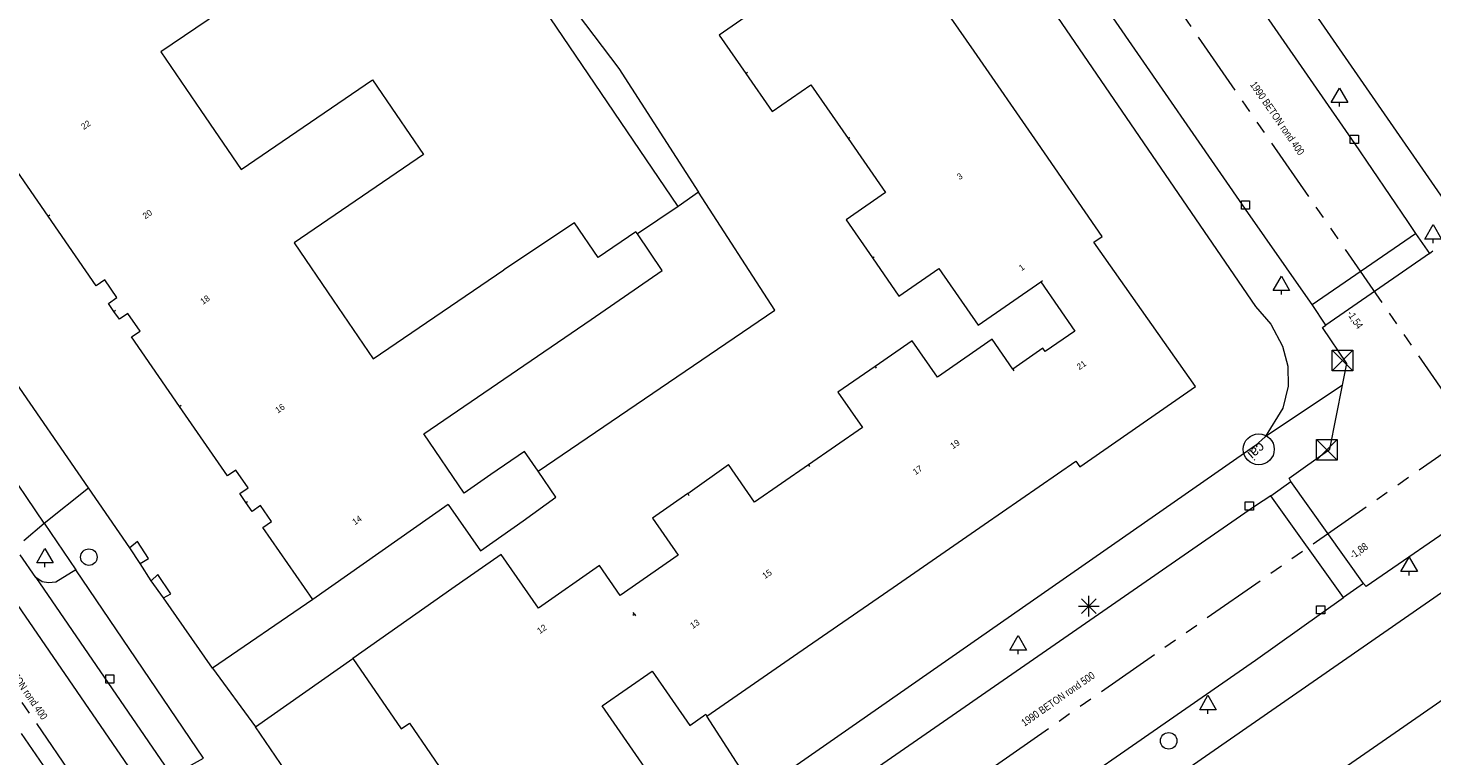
# Model space of a CAD drawing. Header units: millimetres. Extents: x 812 to 183790, y 13 to 580968.
# Tile 263 of 656: x 182941 to 183009, y 580412 to 580448. Entities that reach past the tile are written whole.
import ezdxf

# ---------------------------------------------------------------- set-up
doc = ezdxf.new("R2010")
doc.units = ezdxf.units.MM
doc.header["$LTSCALE"] = 5
for name, pattern in [('DGN1', [336.0003, 0, -336.0003]), ('DGN3', [672.0006, 448.0004, -224.0002]), ('PHANTOM2', [1.25, 0.625, -0.125, 0.125, -0.125, 0.125, -0.125])]:
    doc.linetypes.add(name, pattern=pattern)
for name, color, linetype, lineweight in [('000 BOB begin', 252, 'Continuous', 13), ('000 BOB eind', 252, 'Continuous', 13), ('000 Specificaties_S', 252, 'Continuous', 13), ('046 GEMENGD STELSEL', 252, 'PHANTOM2', 0), ('afsluitpaal', 252, 'Continuous', 9), ('beheer openbare ruimte wegbeheer', 252, 'Continuous', 9), ('boom', 252, 'Continuous', 9), ('brandkraan -put', 252, 'Continuous', 9), ('cai-kast', 252, 'Continuous', 9), ('Hek overige scheiding', 252, 'Continuous', 9), ('hoofdgebouw', 252, 'Continuous', 9), ('huisnummerreeks BGT', 252, 'Continuous', 9), ('kant verharding', 252, 'Continuous', 9), ('kolk', 252, 'Continuous', 9), ('lichtmast', 252, 'Continuous', 9), ('sluitlijn', 252, 'DGN3', 9)]:
    doc.layers.add(name, color=color, linetype=linetype, lineweight=lineweight)
doc.layers.add('dakrand', color=1, linetype='Continuous', lineweight=0, true_color=0xff0000)
doc.layers.add('scheidingsmuur', color=1, linetype='DGN1', lineweight=13, true_color=0xff0000)
doc.styles.add('Arial Narrow', font='Arial Narrow.shx')
doc.styles.add('Styledgn000', font='dgn000.shx')

# ---------------------------------------------------------------- blocks, each defined once
blk = doc.blocks.new('BOOM971')
at = {"layer": 'boom', "color": 251, "linetype": 'Continuous', "lineweight": 0, "true_color": 0x696969}
blk.add_line((0, -0.433), (0, -0.233), dxfattribs=at)
at = {"layer": 'boom', "color": 251, "linetype": 'Continuous', "lineweight": 0, "true_color": 0x696969, "flags": 128}
blk.add_lwpolyline([(-0.4, -0.233), (0, 0.467), (0.4, -0.233), (-0.4, -0.233)], dxfattribs=at)
blk = doc.blocks.new('BOOM1067')
at = {"layer": 'boom', "color": 251, "linetype": 'Continuous', "lineweight": 0, "true_color": 0x696969}
blk.add_line((0, -0.433), (0, -0.233), dxfattribs=at)
at = {"layer": 'boom', "color": 251, "linetype": 'Continuous', "lineweight": 0, "true_color": 0x696969, "flags": 128}
blk.add_lwpolyline([(-0.4, -0.233), (0, 0.467), (0.4, -0.233), (-0.4, -0.233)], dxfattribs=at)
blk = doc.blocks.new('HINDER441')
at = {"layer": 'afsluitpaal', "color": 251, "linetype": 'Continuous', "lineweight": 0, "true_color": 0x696969}
for p, q in [((-0.5, 0.5), (0.5, -0.5)), ((0.5, 0.5), (-0.5, -0.5))]:
    blk.add_line(p, q, dxfattribs=at)
at = {"layer": 'afsluitpaal', "color": 251, "linetype": 'Continuous', "lineweight": 0, "true_color": 0x696969, "flags": 128}
blk.add_lwpolyline([(-0.5, 0.5), (0.5, 0.5), (0.5, -0.5), (-0.5, -0.5), (-0.5, 0.5)], dxfattribs=at)
blk = doc.blocks.new('SKOLK2033')
at = {"layer": 'kolk', "color": 251, "linetype": 'Continuous', "lineweight": 0, "true_color": 0x696969, "flags": 128}
blk.add_lwpolyline([(-0.2, 0.4), (0.2, 0.4), (0.2, 0), (-0.2, 0), (-0.2, 0.4)], dxfattribs=at)
blk = doc.blocks.new('SKOLK2105')
at = {"layer": 'kolk', "color": 251, "linetype": 'Continuous', "lineweight": 0, "true_color": 0x696969, "flags": 128}
blk.add_lwpolyline([(-0.2, 0.4), (0.2, 0.4), (0.2, 0), (-0.2, 0), (-0.2, 0.4)], dxfattribs=at)
blk = doc.blocks.new('BOOM1704')
at = {"layer": 'boom', "color": 251, "linetype": 'Continuous', "lineweight": 0, "true_color": 0x696969}
blk.add_line((0, -0.433), (0, -0.233), dxfattribs=at)
at = {"layer": 'boom', "color": 251, "linetype": 'Continuous', "lineweight": 0, "true_color": 0x696969, "flags": 128}
blk.add_lwpolyline([(-0.4, -0.233), (0, 0.467), (0.4, -0.233), (-0.4, -0.233)], dxfattribs=at)
blk = doc.blocks.new('BOOM2111')
at = {"layer": 'boom', "color": 251, "linetype": 'Continuous', "lineweight": 0, "true_color": 0x696969}
blk.add_line((0, -0.433), (0, -0.233), dxfattribs=at)
at = {"layer": 'boom', "color": 251, "linetype": 'Continuous', "lineweight": 0, "true_color": 0x696969, "flags": 128}
blk.add_lwpolyline([(-0.4, -0.233), (0, 0.467), (0.4, -0.233), (-0.4, -0.233)], dxfattribs=at)
blk = doc.blocks.new('BOOM2172')
at = {"layer": 'boom', "color": 251, "linetype": 'Continuous', "lineweight": 0, "true_color": 0x696969}
blk.add_line((0, -0.433), (0, -0.233), dxfattribs=at)
at = {"layer": 'boom', "color": 251, "linetype": 'Continuous', "lineweight": 0, "true_color": 0x696969, "flags": 128}
blk.add_lwpolyline([(-0.4, -0.233), (0, 0.467), (0.4, -0.233), (-0.4, -0.233)], dxfattribs=at)
blk = doc.blocks.new('BRANDK199')
at = {"layer": 'brandkraan -put', "color": 251, "linetype": 'Continuous', "lineweight": 0, "true_color": 0x696969}
blk.add_circle((0, 0), 0.4, dxfattribs=at)
blk = doc.blocks.new('HINDER602')
at = {"layer": 'afsluitpaal', "color": 251, "linetype": 'Continuous', "lineweight": 0, "true_color": 0x696969}
for p, q in [((-0.5, 0.5), (0.5, -0.5)), ((0.5, 0.5), (-0.5, -0.5))]:
    blk.add_line(p, q, dxfattribs=at)
at = {"layer": 'afsluitpaal', "color": 251, "linetype": 'Continuous', "lineweight": 0, "true_color": 0x696969, "flags": 128}
blk.add_lwpolyline([(-0.5, 0.5), (0.5, 0.5), (0.5, -0.5), (-0.5, -0.5), (-0.5, 0.5)], dxfattribs=at)
blk = doc.blocks.new('CAITR211')
at = {"layer": 'cai-kast', "color": 251, "linetype": 'Continuous', "lineweight": 0, "true_color": 0x696969}
blk.add_circle((-0.018, -0.015), 0.75, dxfattribs=at)
at = {"layer": 'cai-kast', "color": 251, "linetype": 'Continuous', "lineweight": 0, "true_color": 0x696969, "insert": (-0.121, -0.105), "char_height": 0.5, "attachment_point": 5, "rotation": 221.00829, "line_spacing_factor": 0.8, "style": 'Styledgn000'}
blk.add_mtext('{\\C251;cai}', dxfattribs=at)
blk = doc.blocks.new('SKOLK3152')
at = {"layer": 'kolk', "color": 251, "linetype": 'Continuous', "lineweight": 0, "true_color": 0x696969, "flags": 128}
blk.add_lwpolyline([(-0.2, 0.4), (0.2, 0.4), (0.2, 0), (-0.2, 0), (-0.2, 0.4)], dxfattribs=at)
blk = doc.blocks.new('BRANDK240')
at = {"layer": 'brandkraan -put', "color": 251, "linetype": 'Continuous', "lineweight": 0, "true_color": 0x696969}
blk.add_circle((0, 0), 0.4, dxfattribs=at)
blk = doc.blocks.new('BOOM2747')
at = {"layer": 'boom', "color": 251, "linetype": 'Continuous', "lineweight": 0, "true_color": 0x696969}
blk.add_line((0, -0.433), (0, -0.233), dxfattribs=at)
at = {"layer": 'boom', "color": 251, "linetype": 'Continuous', "lineweight": 0, "true_color": 0x696969, "flags": 128}
blk.add_lwpolyline([(-0.4, -0.233), (0, 0.467), (0.4, -0.233), (-0.4, -0.233)], dxfattribs=at)
blk = doc.blocks.new('BOOM2885')
at = {"layer": 'boom', "color": 251, "linetype": 'Continuous', "lineweight": 0, "true_color": 0x696969}
blk.add_line((0, -0.433), (0, -0.233), dxfattribs=at)
at = {"layer": 'boom', "color": 251, "linetype": 'Continuous', "lineweight": 0, "true_color": 0x696969, "flags": 128}
blk.add_lwpolyline([(-0.4, -0.233), (0, 0.467), (0.4, -0.233), (-0.4, -0.233)], dxfattribs=at)
blk = doc.blocks.new('SKOLK4373')
at = {"layer": 'kolk', "color": 251, "linetype": 'Continuous', "lineweight": 0, "true_color": 0x696969, "flags": 128}
blk.add_lwpolyline([(-0.2, 0.4), (0.2, 0.4), (0.2, 0), (-0.2, 0), (-0.2, 0.4)], dxfattribs=at)
blk = doc.blocks.new('LANTP1943')
at = {"layer": 'lichtmast', "color": 251, "linetype": 'Continuous', "lineweight": 0, "true_color": 0x696969}
for p, q in [((-0.5, 0), (0.5, 0.001)), ((0.354, -0.354), (-0.354, 0.354)), ((-0.354, -0.354), (0.354, 0.354)), ((0, -0.5), (0, 0.5))]:
    blk.add_line(p, q, dxfattribs=at)
blk = doc.blocks.new('SKOLK4631')
at = {"layer": 'kolk', "color": 251, "linetype": 'Continuous', "lineweight": 0, "true_color": 0x696969, "flags": 128}
blk.add_lwpolyline([(-0.2, 0.4), (0.2, 0.4), (0.2, 0), (-0.2, 0), (-0.2, 0.4)], dxfattribs=at)

msp = doc.modelspace()

# ---------------------------------------------------------------- linework, layer by layer
at = {"layer": '046 GEMENGD STELSEL', "flags": 128}
for points in [[(182990.112, 580457.466), (183010.478, 580428.008)], [(182956.471, 580390.637), (182956.393, 580391.584), (182923.123, 580439.87), (182922.392, 580440.215)], [(182956.471, 580390.637), (182955.638, 580391.077), (182922.441, 580439.397), (182922.392, 580440.215)], [(183010.478, 580428.008), (182971.43, 580400.798)]]:
    msp.add_lwpolyline(points, dxfattribs=at)
at = {"layer": 'beheer openbare ruimte wegbeheer', "color": 251, "lineweight": 0, "true_color": 0x696969}
for points in [[(183004.203, 580430.332), (183000.465, 580427.847)], [(182941.336, 580423.659), (182943.479, 580425.378)], [(182945.985, 580421.703), (182945.486, 580422.471)], [(182946.522, 580420.875), (182945.985, 580421.703)], [(182947.116, 580420.05), (182946.522, 580420.875)]]:
    msp.add_lwpolyline(points, dxfattribs=at)
at = {"layer": 'beheer openbare ruimte wegbeheer', "color": 251, "lineweight": 0, "true_color": 0x696969, "flags": 128}
msp.add_lwpolyline([(182963.407, 580385.795), (182957.497, 580394.314), (182938.509, 580421.938)], dxfattribs=at)
at = {"layer": 'dakrand', "color": 251, "lineweight": 0, "true_color": 0x696969, "flags": 128}
for points in [[(182968.167, 580436.515), (182967.013, 580438.193), (182963.599, 580435.927)], [(182970.062, 580437.654), (182969.993, 580437.756), (182968.167, 580436.515)], [(182967.82, 580433.514), (182971.262, 580435.895), (182970.062, 580437.654)]]:
    msp.add_lwpolyline(points, dxfattribs=at)
at = {"layer": 'dakrand', "color": 251, "lineweight": 0, "true_color": 0x696969}
msp.add_lwpolyline([(182972.503, 580425.09), (182974.467, 580426.5)], dxfattribs=at)
at = {"layer": 'Hek overige scheiding', "color": 251, "lineweight": 0, "true_color": 0x696969, "flags": 128}
msp.add_lwpolyline([(182965.256, 580426.17), (182976.717, 580433.97), (182973.017, 580439.684)], dxfattribs=at)
at = {"layer": 'Hek overige scheiding', "color": 251, "lineweight": 0, "true_color": 0x696969}
for points in [[(182972.037, 580438.991), (182970.062, 580437.654)], [(182975.835, 580410.603), (182973.43, 580414.33)]]:
    msp.add_lwpolyline(points, dxfattribs=at)
at = {"layer": 'hoofdgebouw', "color": 251, "lineweight": 0, "true_color": 0x696969, "flags": 128}
for points in [[(182951.998, 580452.584), (182953.26, 580450.732), (182946.993, 580446.462), (182948.929, 580443.622)], [(182974.133, 580451.17), (182973.025, 580450.402), (182973.628, 580449.534), (182974.724, 580450.294), (182975.912, 580448.582), (182974.026, 580447.274), (182975.313, 580445.419)], [(182975.313, 580445.419), (182976.591, 580443.577), (182978.457, 580444.872), (182980.264, 580442.268)], [(182948.929, 580443.622), (182950.869, 580440.775), (182957.237, 580445.115), (182958.379, 580443.439)], [(182958.379, 580443.439), (182959.704, 580441.496), (182953.437, 580437.225), (182955.331, 580434.447)], [(182941.535, 580438.52), (182939.21, 580441.89), (182939.62, 580442.17), (182939.02, 580443.04), (182938.61, 580442.76), (182938.34, 580443.145)], [(182980.264, 580442.268), (182982.07, 580439.664), (182980.167, 580438.344), (182981.447, 580436.499)], [(182992.17, 580437.26), (182992.57, 580437.54), (182989.45, 580442.043)], [(182944.715, 580433.91), (182944.45, 580434.29), (182944.86, 580434.58), (182944.27, 580435.43), (182943.86, 580435.15), (182941.535, 580438.52)], [(182991.29, 580426.66), (182991.48, 580426.39), (182997.09, 580430.28), (182992.17, 580437.26)], [(182981.447, 580436.499), (182982.728, 580434.653), (182984.655, 580435.99), (182986.563, 580433.24), (182989.595, 580435.343)], [(182955.331, 580434.447), (182957.264, 580431.61), (182963.599, 580435.927)], [(182989.595, 580435.343), (182991.249, 580432.958), (182989.812, 580431.962), (182989.697, 580432.128), (182988.242, 580431.119)], [(182947.89, 580429.31), (182945.57, 580432.67), (182945.98, 580432.95), (182945.39, 580433.81), (182944.98, 580433.53), (182944.715, 580433.91)], [(182965.256, 580426.17), (182964.588, 580427.136), (182962.96, 580426.02), (182961.676, 580425.116), (182959.717, 580427.992), (182967.82, 580433.514)], [(182988.242, 580431.119), (182987.241, 580432.562), (182984.596, 580430.727), (182983.373, 580432.49), (182981.574, 580431.242)], [(182981.574, 580431.242), (182979.776, 580429.995), (182980.957, 580428.293), (182978.347, 580426.482)], [(182951.105, 580424.66), (182950.81, 580425.09), (182951.22, 580425.37), (182950.62, 580426.23), (182950.21, 580425.95), (182947.89, 580429.31)], [(182960.9, 580424.57), (182962.47, 580422.33), (182964.53, 580423.78), (182966.12, 580424.921), (182965.256, 580426.17)], [(182978.347, 580426.482), (182975.736, 580424.671), (182974.467, 580426.5)], [(182972.503, 580425.09), (182970.789, 580423.901), (182972.033, 580422.107), (182969.235, 580420.166)], [(182954.34, 580419.97), (182951.93, 580423.46), (182952.34, 580423.74), (182951.81, 580424.52), (182951.4, 580424.23), (182951.105, 580424.66)], [(182969.235, 580420.166), (182968.234, 580421.608), (182965.268, 580419.55), (182963.464, 580422.151), (182961.07, 580420.49)], [(182956.28, 580417.12), (182958.62, 580413.71), (182959.03, 580413.99), (182960.045, 580412.505)], [(183012.42, 580415.5), (183011.51, 580416.81), (183006.964, 580413.658)], [(182960.045, 580412.505), (182961.06, 580411.02), (182960.65, 580410.74), (182963.01, 580407.29), (182963.4, 580407.56), (182963.69, 580407.14), (182965.17, 580408.17), (182964.88, 580408.58), (182966.19, 580409.5), (182966.33, 580409.29), (182966.72, 580409.55), (182966.86, 580409.36), (182970.43, 580411.84), (182968.35, 580414.82), (182970.77, 580416.5)], [(182970.77, 580416.5), (182972.6, 580413.87), (182973.373, 580414.415), (182973.43, 580414.33)]]:
    msp.add_lwpolyline(points, dxfattribs=at)
at = {"layer": 'hoofdgebouw', "color": 251, "lineweight": 0, "true_color": 0x696969}
for points in [[(182986.365, 580446.496), (182983.284, 580450.942)], [(182989.45, 580442.043), (182986.365, 580446.496)], [(182986.853, 580423.597), (182991.29, 580426.66)], [(182960.9, 580424.57), (182954.34, 580419.97)], [(182982.441, 580420.551), (182986.853, 580423.597)], [(182961.07, 580420.49), (182956.28, 580417.12)], [(182977.833, 580417.37), (182982.441, 580420.551)], [(182973.43, 580414.33), (182977.833, 580417.37)], [(183006.964, 580413.658), (183002.561, 580410.606)]]:
    msp.add_lwpolyline(points, dxfattribs=at)
at = {"layer": 'kant verharding', "color": 251, "lineweight": 0, "true_color": 0x696969, "flags": 128}
for points in [[(183038.878, 580454.172), (183015.04, 580437.904), (183013.925, 580437.389), (183012.91, 580437.23), (183011.791, 580437.325), (183010.467, 580437.875), (183009.701, 580438.481), (182978.253, 580483.863)], [(182979.2, 580478.95), (183004.78, 580442.03), (183007.36, 580438.26), (183007.74, 580437.672)], [(182984.6, 580398.18), (182982.144, 580401.692), (183081.417, 580470.506), (183082.531, 580471.073), (183084.105, 580471.337), (183086.039, 580470.891), (183086.855, 580470.388), (183087.607, 580469.596), (183088.39, 580468.771), (183092.54, 580462.765), (183104.9, 580444.877), (183105.267, 580442.896), (183104.508, 580442.434), (183101.021, 580447.547), (183098.681, 580445.93)], [(182977.498, 580467.019), (183000, 580434.146), (183000.737, 580433.289), (183001.302, 580432.225), (183001.562, 580431.261), (183001.568, 580430.295), (183001.321, 580429.225), (183000.465, 580427.847), (183000, 580427.424), (182975.835, 580410.603)], [(183020.71, 580431.144), (183005.36, 580420.592), (183005.23, 580420.744), (183001.71, 580425.68), (183001.62, 580425.84), (183003.6, 580427.24), (183004.203, 580430.332), (183004.41, 580431.392), (183003.24, 580433.136), (183003.4, 580433.24), (183002.74, 580434.24), (183002.43, 580434.68), (182999.51, 580438.86), (182986.7, 580457.38)], [(182964.669, 580451.595), (182969.169, 580445.655), (182973.017, 580439.684), (182972.037, 580438.991), (182962.734, 580452.7)], [(182945.985, 580421.703), (182946.391, 580421.945), (182945.848, 580422.769), (182945.486, 580422.471), (182943.479, 580425.378), (182939.653, 580430.921), (182939.965, 580431.271), (182939.471, 580431.992), (182939.061, 580431.796), (182930.262, 580444.523), (182935.1, 580447.84)], [(183002.74, 580434.24), (183007.74, 580437.672), (183008.42, 580436.712), (183008.58, 580436.832)], [(182940.359, 580422.824), (182941.336, 580423.659), (182934.968, 580433.044)], [(182941.336, 580423.659), (182942.869, 580421.401), (182941.895, 580420.812), (182941.539, 580420.768), (182941.235, 580420.824), (182940.94, 580421.028), (182940.18, 580422.13)], [(182940.94, 580421.028), (182947.932, 580410.826), (182947.859, 580411.241), (182947.966, 580411.544), (182948.329, 580411.893), (182949.052, 580412.297), (182942.869, 580421.401)], [(182954.34, 580419.97), (182949.489, 580416.649), (182947.116, 580420.05), (182947.476, 580420.247), (182946.833, 580421.174), (182946.522, 580420.875)], [(182953.99, 580410.259), (182951.569, 580413.813), (182956.28, 580417.12)]]:
    msp.add_lwpolyline(points, dxfattribs=at)
at = {"layer": 'kant verharding', "color": 251, "lineweight": 0, "true_color": 0x696969}
for points in [[(183008.42, 580436.712), (183003.4, 580433.24)], [(183000.74, 580424.992), (183001.71, 580425.68)], [(183005.23, 580420.744), (183004.26, 580420.064)]]:
    msp.add_lwpolyline(points, dxfattribs=at)
at = {"layer": 'kant verharding', "color": 251, "lineweight": 0, "true_color": 0x696969, "flags": 128}
msp.add_lwpolyline([(182965.59, 580393.328), (182968.63, 580395.432), (182970.48, 580396.66), (182985.71, 580407.13), (183000, 580417.033), (183004.26, 580420.064), (183000.74, 580424.992), (183000, 580424.501), (182999.69, 580424.29), (182981.74, 580411.87), (182966.87, 580401.61), (182964.19, 580399.752), (182962.19, 580398.408)], close=True, dxfattribs=at)
at = {"layer": 'scheidingsmuur', "color": 251, "lineweight": 0, "ltscale": 0.1, "true_color": 0x696969, "flags": 128}
for points in [[(182938.34, 580443.145), (182951.933, 580452.679), (182951.998, 580452.584)], [(182951.105, 580424.66), (182968.237, 580436.413), (182968.167, 580436.515)], [(182969.917, 580419.253), (182971.543, 580417.077), (182970.77, 580416.5)]]:
    msp.add_lwpolyline(points, dxfattribs=at)
at = {"layer": 'scheidingsmuur', "color": 251, "lineweight": 0, "ltscale": 0.1, "true_color": 0x696969}
for points in [[(182975.313, 580445.419), (182983.284, 580450.942)], [(182980.264, 580442.268), (182986.365, 580446.496)], [(182941.535, 580438.52), (182948.929, 580443.622)], [(182944.715, 580433.91), (182958.379, 580443.439)], [(182981.447, 580436.499), (182989.45, 580442.043)], [(182989.595, 580435.343), (182992.17, 580437.26)], [(182947.89, 580429.31), (182955.331, 580434.447)], [(182981.574, 580431.242), (182986.853, 580423.597)], [(182988.242, 580431.119), (182991.29, 580426.66)], [(182978.347, 580426.482), (182982.441, 580420.551)], [(182972.503, 580425.09), (182977.833, 580417.37)], [(182969.917, 580419.253), (182969.235, 580420.166)], [(182969.917, 580419.253), (182960.045, 580412.505)], [(183015.134, 580401.849), (183006.964, 580413.658)]]:
    msp.add_lwpolyline(points, dxfattribs=at)
at = {"layer": 'sluitlijn', "color": 251, "lineweight": 0, "true_color": 0x696969}
msp.add_lwpolyline([(182949.489, 580416.649), (182951.569, 580413.813)], dxfattribs=at)

# ---------------------------------------------------------------- block references
at = {"color": 251, "linetype": 'Continuous', "lineweight": 0, "true_color": 0x696969}
for name, p in [('BOOM2172', (183004.058, 580444.248)), ('SKOLK4373', (183004.78, 580442.03)), ('SKOLK4631', (182999.51, 580438.86)), ('BOOM2747', (183008.593, 580437.643)), ('BOOM1067', (183001.246, 580435.152)), ('HINDER602', (183004.2, 580431.536)), ('CAITR211', (183000.169, 580427.251)), ('HINDER441', (183003.44, 580427.216)), ('SKOLK2033', (182999.69, 580424.29)), ('BOOM1704', (182941.373, 580421.972)), ('BRANDK199', (182943.501, 580422.018)), ('BOOM2111', (183007.431, 580421.555)), ('LANTP1943', (182991.92, 580419.64)), ('SKOLK3152', (183003.143, 580419.269)), ('BOOM971', (182988.497, 580417.754)), ('SKOLK2105', (182944.516, 580415.916)), ('BOOM2885', (182997.692, 580414.871)), ('BRANDK240', (182995.79, 580413.13))]:
    msp.add_blockref(name, p, dxfattribs=at)

# ---------------------------------------------------------------- texts
at = {"layer": '000 BOB begin', "insert": (183005.01, 580422.298), "char_height": 0.36, "attachment_point": 5, "rotation": 34.95043, "line_spacing_factor": 0.6, "style": 'Arial Narrow'}
msp.add_mtext('-1,88', dxfattribs=at)
at = {"layer": '000 BOB eind', "insert": (183004.791, 580433.494), "char_height": 0.36, "attachment_point": 5, "rotation": 304.42309, "line_spacing_factor": 0.6, "style": 'Arial Narrow'}
msp.add_mtext('-1,54', dxfattribs=at)
at = {"layer": '000 Specificaties_S', "char_height": 0.36, "attachment_point": 5, "line_spacing_factor": 0.6, "style": 'Arial Narrow'}
for s, insert, rotation in [('1990 BETON rond 400', (183001.051, 580443.255), 304.65832), ('1967 BETON rond 400', (182940.188, 580415.944), 304.50391), ('1990 BETON rond 500', (182990.429, 580415.154), 34.87012)]:
    msp.add_mtext(s, dxfattribs=dict(at, insert=insert, rotation=rotation))
at = {"layer": 'huisnummerreeks BGT', "color": 251, "linetype": 'Continuous', "lineweight": 0, "true_color": 0x696969, "char_height": 0.3, "attachment_point": 5, "line_spacing_factor": 0.8, "style": 'Styledgn000'}
for s, insert, rotation in [('{\\C251;22}', (182943.351, 580442.932), 34.6), ('{\\C251;3}', (182985.672, 580440.441), 34.7), ('{\\C251;20}', (182946.333, 580438.609), 34.6), ('{\\C251;1}', (182988.668, 580436.037), 34.7), ('{\\C251;18}', (182949.125, 580434.468), 34.6), ('{\\C251;21}', (182991.562, 580431.314), 34.7), ('{\\C251;16}', (182952.754, 580429.212), 34.6), ('{\\C251;19}', (182985.442, 580427.483), 34.6), ('{\\C251;17}', (182983.629, 580426.232), 34.6), ('{\\C251;14}', (182956.482, 580423.808), 34.6), ('{\\C251;15}', (182976.34, 580421.2), 34.6), ('{\\C251;12}', (182965.433, 580418.539), 34.7), ('{\\C251;13}', (182972.842, 580418.785), 34.6)]:
    msp.add_mtext(s, dxfattribs=dict(at, insert=insert, rotation=rotation))

doc.saveas('drawing.dxf')
